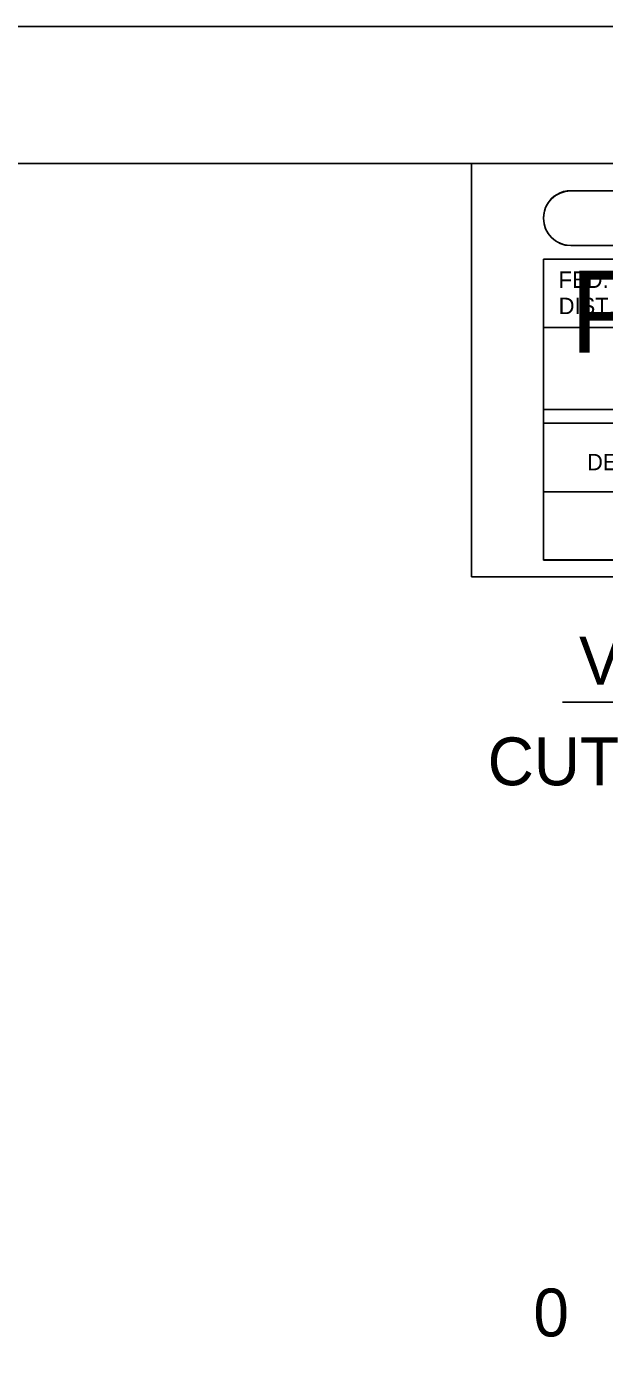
# Model space of a CAD drawing. Extents: x 2148105 to 2149976, y 144169 to 149705.
# Drawn here: x 2148516.59 to 2148537.73, y 145088.27 to 145136.91 of the extents above; entities that cross this region are included whole.
import ezdxf

# ---------------------------------------------------------------- set-up
doc = ezdxf.new("R2010")
doc.units = 0
for name, color, linetype in [('PH1a-2-RampG-Shld', 7, 'Continuous'), ('PH1a-PR-ServRd', 7, 'Continuous'), ('PH1a-RampC', 7, 'Continuous'), ('PH1a-RampM', 7, 'Continuous'), ('Ph1B-PR-Drive', 7, 'Continuous'), ('PH2-RampM', 7, 'Continuous'), ('PH2-RampM-Curb', 7, 'Continuous'), ('PR-Parapet', 7, 'Continuous'), ('PR-Sidewalk', 7, 'Continuous'), ('PR_Align_Ramp_A', 7, 'Continuous'), ('PR_Align_Ramp_J', 7, 'Continuous'), ('PR_Align_Retaining_Wall_L', 7, 'Continuous'), ('PR_Bridge_Wall_CIP', 7, 'Continuous'), ('PR_Bridge_Wall_MSE', 7, 'Continuous'), ('PR_DTM_Breakline', 7, 'Continuous'), ('PR_Phasing_Pavement_1', 7, 'Continuous'), ('PR_Storm_Conc_Pipe_PH1B', 7, 'Continuous'), ('PR_Storm_Ditch_Paved', 7, 'Continuous'), ('PR_Storm_Drainage_Area', 7, 'Continuous'), ('PR_Storm_Txt_NW', 7, 'Continuous'), ('PR_Storm_Txt_SE', 7, 'Continuous'), ('PROP-SERRD', 7, 'Continuous'), ('Prop-ServRd-Rev', 7, 'Continuous'), ('SHT_North_Arrow', 7, 'Continuous')]:
    doc.layers.add(name, color=color, linetype=linetype)

msp = doc.modelspace()

# ---------------------------------------------------------------- linework, layer by layer
at = {"layer": 'PH1a-2-RampG-Shld'}
for p, q in [((2148536.497, 145130.906), (2148568.156, 145130.906)), ((2148536.497, 145128.906), (2148568.156, 145128.906)), ((2148535.497, 145128.406), (2148569.156, 145128.406)), ((2148535.497, 145117.414), (2148535.497, 145128.406)), ((2148535.497, 145117.414), (2148569.156, 145117.414))]:
    msp.add_line(p, q, dxfattribs=at)
msp.add_arc((2148536.499, 145129.909), 1, 89.9952, 270, dxfattribs=at)
at = {"layer": 'PH1a-PR-ServRd'}
for p, q in [((2148532.868, 145131.906), (2148532.868, 145116.798)), ((2148532.868, 145116.798), (2148570.822, 145116.798))]:
    msp.add_line(p, q, dxfattribs=at)
msp.add_lwpolyline([(2148570.822, 144921.906), (2148255.822, 144921.906), (2148255.822, 145131.906), (2148570.822, 145131.906)], close=True, dxfattribs=at)
at = {"layer": 'PH1a-RampC'}
for p, q in [((2148536.497, 145130.906), (2148568.156, 145130.906)), ((2148536.497, 145128.906), (2148568.156, 145128.906)), ((2148535.497, 145128.406), (2148569.156, 145128.406)), ((2148535.497, 145117.414), (2148535.497, 145128.406)), ((2148535.497, 145117.414), (2148569.156, 145117.414))]:
    msp.add_line(p, q, dxfattribs=at)
msp.add_arc((2148536.499, 145129.909), 1, 89.9952, 270, dxfattribs=at)
at = {"layer": 'PH1a-RampM'}
for p, q in [((2148536.497, 145130.906), (2148568.156, 145130.906)), ((2148536.497, 145128.906), (2148568.156, 145128.906)), ((2148535.497, 145128.406), (2148569.156, 145128.406)), ((2148535.497, 145117.414), (2148535.497, 145128.406)), ((2148535.497, 145117.414), (2148569.156, 145117.414))]:
    msp.add_line(p, q, dxfattribs=at)
msp.add_arc((2148536.499, 145129.909), 1, 89.9952, 270, dxfattribs=at)
at = {"layer": 'Ph1B-PR-Drive'}
for p, q in [((2148536.497, 145130.906), (2148568.156, 145130.906)), ((2148536.497, 145128.906), (2148568.156, 145128.906)), ((2148535.497, 145128.406), (2148569.156, 145128.406)), ((2148535.497, 145117.414), (2148535.497, 145128.406)), ((2148535.497, 145117.414), (2148569.156, 145117.414))]:
    msp.add_line(p, q, dxfattribs=at)
msp.add_arc((2148536.499, 145129.909), 1, 89.9952, 270, dxfattribs=at)
at = {"layer": 'PH2-RampM'}
for p, q in [((2148536.497, 145130.906), (2148568.156, 145130.906)), ((2148536.497, 145128.906), (2148568.156, 145128.906)), ((2148535.497, 145128.406), (2148569.156, 145128.406)), ((2148535.497, 145117.414), (2148535.497, 145128.406)), ((2148535.497, 145117.414), (2148569.156, 145117.414))]:
    msp.add_line(p, q, dxfattribs=at)
msp.add_arc((2148536.499, 145129.909), 1, 89.9952, 270, dxfattribs=at)
at = {"layer": 'PH2-RampM-Curb'}
for p, q in [((2148536.497, 145130.906), (2148568.156, 145130.906)), ((2148536.497, 145128.906), (2148568.156, 145128.906)), ((2148535.497, 145128.406), (2148569.156, 145128.406)), ((2148535.497, 145117.414), (2148535.497, 145128.406)), ((2148535.497, 145117.414), (2148569.156, 145117.414))]:
    msp.add_line(p, q, dxfattribs=at)
msp.add_arc((2148536.499, 145129.909), 1, 89.9952, 270, dxfattribs=at)
at = {"layer": 'PR-Parapet'}
for p, q in [((2148536.497, 145130.906), (2148568.156, 145130.906)), ((2148536.497, 145128.906), (2148568.156, 145128.906)), ((2148535.497, 145128.406), (2148569.156, 145128.406)), ((2148535.497, 145117.414), (2148535.497, 145128.406)), ((2148535.497, 145117.414), (2148569.156, 145117.414))]:
    msp.add_line(p, q, dxfattribs=at)
msp.add_arc((2148536.499, 145129.909), 1, 89.9952, 270, dxfattribs=at)
at = {"layer": 'PR-Sidewalk'}
for p, q in [((2148536.497, 145130.906), (2148568.156, 145130.906)), ((2148536.497, 145128.906), (2148568.156, 145128.906)), ((2148535.497, 145128.406), (2148569.156, 145128.406)), ((2148535.497, 145117.414), (2148535.497, 145128.406)), ((2148535.497, 145117.414), (2148569.156, 145117.414))]:
    msp.add_line(p, q, dxfattribs=at)
msp.add_arc((2148536.499, 145129.909), 1, 89.9952, 270, dxfattribs=at)
at = {"layer": 'PR_Align_Ramp_A'}
msp.add_line((2148536.197, 145112.21), (2148547.229, 145112.21), dxfattribs=at)
at = {"layer": 'PR_Align_Ramp_J'}
msp.add_lwpolyline([(2148236.322, 145136.906), (2148576.322, 145136.906), (2148576.322, 144916.906), (2148236.322, 144916.906)], close=True, dxfattribs=at)
at = {"layer": 'PR_Align_Retaining_Wall_L'}
for p, q in [((2148536.497, 145130.906), (2148568.156, 145130.906)), ((2148536.497, 145128.906), (2148568.156, 145128.906)), ((2148535.497, 145128.406), (2148569.156, 145128.406)), ((2148535.497, 145117.414), (2148535.497, 145128.406)), ((2148535.497, 145117.414), (2148569.156, 145117.414))]:
    msp.add_line(p, q, dxfattribs=at)
msp.add_arc((2148536.499, 145129.909), 1, 89.9952, 270, dxfattribs=at)
at = {"layer": 'PR_Bridge_Wall_CIP'}
for p, q in [((2148536.497, 145130.906), (2148568.156, 145130.906)), ((2148536.497, 145128.906), (2148568.156, 145128.906)), ((2148535.497, 145128.406), (2148569.156, 145128.406)), ((2148535.497, 145117.414), (2148535.497, 145128.406)), ((2148535.497, 145117.414), (2148569.156, 145117.414))]:
    msp.add_line(p, q, dxfattribs=at)
msp.add_arc((2148536.499, 145129.909), 1, 89.9952, 270, dxfattribs=at)
at = {"layer": 'PR_Bridge_Wall_MSE'}
for p, q in [((2148536.497, 145130.906), (2148568.156, 145130.906)), ((2148536.497, 145128.906), (2148568.156, 145128.906)), ((2148535.497, 145128.406), (2148569.156, 145128.406)), ((2148535.497, 145117.414), (2148535.497, 145128.406)), ((2148535.497, 145117.414), (2148569.156, 145117.414))]:
    msp.add_line(p, q, dxfattribs=at)
msp.add_arc((2148536.499, 145129.909), 1, 89.9952, 270, dxfattribs=at)
at = {"layer": 'PR_DTM_Breakline'}
for p, q in [((2148536.497, 145130.906), (2148568.156, 145130.906)), ((2148536.497, 145128.906), (2148568.156, 145128.906)), ((2148535.497, 145128.406), (2148569.156, 145128.406)), ((2148535.497, 145117.414), (2148535.497, 145128.406)), ((2148535.497, 145117.414), (2148569.156, 145117.414))]:
    msp.add_line(p, q, dxfattribs=at)
msp.add_arc((2148536.499, 145129.909), 1, 89.9952, 270, dxfattribs=at)
at = {"layer": 'PR_Phasing_Pavement_1'}
for p, q in [((2148536.497, 145130.906), (2148568.156, 145130.906)), ((2148536.497, 145128.906), (2148568.156, 145128.906)), ((2148535.497, 145128.406), (2148569.156, 145128.406)), ((2148535.497, 145117.414), (2148535.497, 145128.406)), ((2148535.497, 145117.414), (2148569.156, 145117.414))]:
    msp.add_line(p, q, dxfattribs=at)
msp.add_arc((2148536.499, 145129.909), 1, 89.9952, 270, dxfattribs=at)
at = {"layer": 'PR_Storm_Conc_Pipe_PH1B'}
msp.add_lwpolyline([(2148255.822, 144921.906), (2148570.822, 144921.906), (2148570.822, 145131.906), (2148255.822, 145131.906)], close=True, dxfattribs=at)
msp.add_lwpolyline([(2148255.822, 144921.906), (2148570.822, 144921.906), (2148570.822, 145131.906), (2148255.822, 145131.906)], close=True, dxfattribs=at)
at = {"layer": 'PR_Storm_Ditch_Paved'}
for p, q in [((2148568.156, 145130.906), (2148536.499, 145130.906)), ((2148568.156, 145128.906), (2148536.499, 145128.906)), ((2148569.156, 145128.406), (2148535.497, 145128.406)), ((2148535.497, 145128.406), (2148535.497, 145122.906)), ((2148569.156, 145125.906), (2148535.497, 145125.906)), ((2148569.156, 145122.906), (2148535.497, 145122.906)), ((2148569.156, 145122.406), (2148535.497, 145122.406)), ((2148535.497, 145122.406), (2148535.497, 145117.406)), ((2148569.156, 145119.906), (2148535.497, 145119.906)), ((2148569.156, 145117.406), (2148535.497, 145117.406))]:
    msp.add_line(p, q, dxfattribs=at)
msp.add_arc((2148536.499, 145129.901), 1, 90, 270, dxfattribs=at)
at = {"layer": 'PR_Storm_Drainage_Area'}
for p, q in [((2148536.497, 145130.906), (2148568.156, 145130.906)), ((2148536.497, 145128.906), (2148568.156, 145128.906)), ((2148535.497, 145128.406), (2148569.156, 145128.406)), ((2148535.497, 145117.414), (2148535.497, 145128.406)), ((2148535.497, 145117.414), (2148569.156, 145117.414))]:
    msp.add_line(p, q, dxfattribs=at)
msp.add_arc((2148536.499, 145129.909), 1, 89.9952, 270, dxfattribs=at)
at = {"layer": 'PR_Storm_Txt_NW'}
for p, q in [((2148536.497, 145130.906), (2148568.156, 145130.906)), ((2148536.497, 145128.906), (2148568.156, 145128.906)), ((2148535.497, 145128.406), (2148569.156, 145128.406)), ((2148535.497, 145117.414), (2148535.497, 145128.406)), ((2148535.497, 145117.414), (2148569.156, 145117.414))]:
    msp.add_line(p, q, dxfattribs=at)
msp.add_arc((2148536.499, 145129.909), 1, 89.9952, 270, dxfattribs=at)
at = {"layer": 'PR_Storm_Txt_SE'}
for p, q in [((2148536.497, 145130.906), (2148568.156, 145130.906)), ((2148536.497, 145128.906), (2148568.156, 145128.906)), ((2148535.497, 145128.406), (2148569.156, 145128.406)), ((2148535.497, 145117.414), (2148535.497, 145128.406)), ((2148535.497, 145117.414), (2148569.156, 145117.414))]:
    msp.add_line(p, q, dxfattribs=at)
msp.add_arc((2148536.499, 145129.909), 1, 89.9952, 270, dxfattribs=at)
at = {"layer": 'PROP-SERRD'}
for p, q in [((2148536.497, 145130.906), (2148568.156, 145130.906)), ((2148536.497, 145128.906), (2148568.156, 145128.906)), ((2148535.497, 145128.406), (2148569.156, 145128.406)), ((2148535.497, 145117.414), (2148535.497, 145128.406)), ((2148535.497, 145117.414), (2148569.156, 145117.414))]:
    msp.add_line(p, q, dxfattribs=at)
msp.add_arc((2148536.499, 145129.909), 1, 89.9952, 270, dxfattribs=at)
at = {"layer": 'Prop-ServRd-Rev'}
for p, q in [((2148536.497, 145130.906), (2148568.156, 145130.906)), ((2148536.497, 145128.906), (2148568.156, 145128.906)), ((2148535.497, 145128.406), (2148569.156, 145128.406)), ((2148535.497, 145117.414), (2148535.497, 145128.406)), ((2148535.497, 145117.414), (2148569.156, 145117.414))]:
    msp.add_line(p, q, dxfattribs=at)
msp.add_arc((2148536.499, 145129.909), 1, 89.9952, 270, dxfattribs=at)
at = {"layer": 'SHT_North_Arrow'}
for p, q in [((2148536.497, 145130.906), (2148568.156, 145130.906)), ((2148536.497, 145128.906), (2148568.156, 145128.906)), ((2148535.497, 145128.406), (2148569.156, 145128.406)), ((2148535.497, 145117.414), (2148535.497, 145128.406)), ((2148535.497, 145117.414), (2148569.156, 145117.414))]:
    msp.add_line(p, q, dxfattribs=at)
msp.add_arc((2148536.499, 145129.909), 1, 89.9952, 270, dxfattribs=at)

# ---------------------------------------------------------------- texts
at = {"layer": 'Ph1B-PR-Drive'}
msp.add_text('PRELIMINARY R W', height=3, dxfattribs=at).set_placement((2148536.488, 145124.986))
at = {"layer": 'PR_Align_Ramp_A'}
for s, p in [('VOLUME', (2148536.802, 145112.858)), ('CUT', (2148533.458, 145109.175)), ('0', (2148535.131, 145089.031))]:
    msp.add_text(s, height=1.75, dxfattribs=at).set_placement(p)
at = {"layer": 'PR_Storm_Ditch_Paved'}
for s, p in [('FED.  ROAD', (2148536.055, 145127.356)), ('DIST.  NO.', (2148536.056, 145126.398)), ('DESCRIPTION', (2148537.094, 145120.689))]:
    msp.add_text(s, height=0.6, dxfattribs=at).set_placement(p)

doc.saveas('drawing.dxf')
